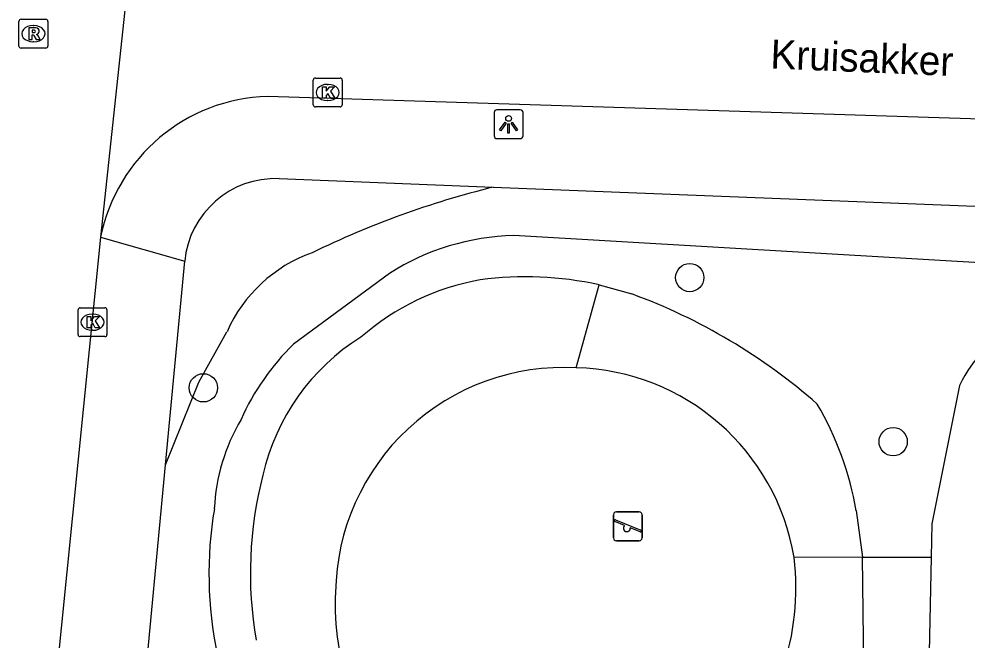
# Model space of a CAD drawing. Extents: x 161355 to 162026, y 386504 to 387459.
# Drawn here: x 161789.51 to 161822.27, y 386670.27 to 386691.74 of the extents above; entities that cross this region are included whole.
import ezdxf

# ---------------------------------------------------------------- set-up
doc = ezdxf.new("R2010")
doc.units = 0
for name, color, linetype in [('IMGEO_Boom', 7, 'Continuous'), ('IMGEO_Groenvoorziening', 7, 'Continuous'), ('IMGEO_Kolk', 7, 'Continuous'), ('IMGEO_Lichtpunt', 7, 'Continuous'), ('IMGEO_Openbare_ruimte_label', 7, 'Continuous'), ('IMGEO_Rijbaan_lokaal_open', 7, 'Continuous'), ('IMGEO_Rioolput', 7, 'Continuous'), ('IMGEO_Speelvoorziening', 7, 'Continuous'), ('IMGEO_Voetpad_open', 7, 'Continuous')]:
    doc.layers.add(name, color=color, linetype=linetype)

msp = doc.modelspace()

# ---------------------------------------------------------------- linework, layer by layer
at = {"layer": 'IMGEO_Boom'}
for centre in [(161812.691, 386682.799), (161795.883, 386678.989), (161819.719, 386677.127)]:
    msp.add_circle(centre, 0.489, dxfattribs=at)
at = {"layer": 'IMGEO_Groenvoorziening'}
for points in [[(161844.527, 386682.094), (161830.869, 386683.049), (161823.71, 386683.249), (161806.613, 386684.252)], [(161802.318, 386682.944), (161798.996, 386680.503)], [(161808.768, 386679.681), (161809.555, 386682.549)], [(161809.555, 386682.549), (161810.694, 386682.234)], [(161794.575, 386676.324), (161795.73, 386679.18), (161796.7, 386680.929)], [(161822.014, 386679.075), (161821.057, 386674.288), (161821.032, 386673.136)], [(161818.44, 386674.743), (161818.659, 386673.135)], [(161818.659, 386673.135), (161816.293, 386673.121)], [(161818.242, 386664.216), (161817.169, 386666.136), (161818.703, 386669.37), (161818.659, 386673.135)], [(161818.659, 386673.135), (161821.032, 386673.136)], [(161821.032, 386673.136), (161820.786, 386661.643), (161820.598, 386660.631)]]:
    msp.add_lwpolyline(points, dxfattribs=at)
for centre, radius, start, end in [((161813.57, 386654.997), 31.866, 103.9305, 115.9269), ((161806.809, 386675.902), 8.353, 91.3471, 122.5281), ((161801.34, 386678.877), 5.073, 109.6111, 156.1422), ((161807.029, 386671.17), 11.656, 77.4838, 97.7699), ((161806.915, 386674.383), 8.463, 99.9455, 131.2904), ((161803.601, 386663.018), 20.483, 48.8001, 69.7396), ((161825.889, 386677.26), 4.279, 113.6458, 154.9031), ((161805.019, 386674.39), 8.582, 134.5779, 155.9109), ((161805.349, 386674.297), 7.596, 121.9498, 167.2526), ((161808.334, 386671.809), 7.884, 86.8475, 179.125), ((161808.568, 386671.855), 7.828, 9.3036, 88.5352), ((161807.712, 386672.913), 10.883, 9.6798, 30.4585), ((161802.972, 386674.481), 6.718, 149.4749, 177.2017), ((161810.952, 386672.583), 13.445, 165.397, 189.903), ((161809.763, 386672.557), 13.687, 170.5283, 191.7045), ((161807.546, 386672.061), 8.811, 315.5422, 6.9094), ((161808.158, 386671.423), 7.724, 176.2445, 280.9606)]:
    msp.add_arc(centre, radius, start, end, dxfattribs=at)
at = {"layer": 'IMGEO_Kolk'}
for p, q in [((161799.679, 386688.772), (161799.679, 386689.624)), ((161799.754, 386689.698), (161800.606, 386689.698)), ((161800.68, 386689.624), (161800.68, 386688.772)), ((161800.167, 386689.478), (161800.192, 386689.478)), ((161800.606, 386688.698), (161799.754, 386688.698)), ((161800.19, 386688.918), (161800.165, 386688.918)), ((161791.552, 386680.832), (161791.552, 386681.684)), ((161791.627, 386681.758), (161792.479, 386681.758)), ((161792.04, 386681.538), (161792.065, 386681.538)), ((161792.553, 386681.684), (161792.553, 386680.832)), ((161792.063, 386680.978), (161792.038, 386680.978)), ((161792.479, 386680.758), (161791.627, 386680.758))]:
    msp.add_line(p, q, dxfattribs=at)
for points in [[(161799.679, 386688.772), (161799.679, 386689.624)], [(161799.754, 386689.698), (161800.606, 386689.698)], [(161800.68, 386689.624), (161800.68, 386688.772)], [(161800, 386689.398), (161800.123, 386689.398), (161800.123, 386689.247), (161800.253, 386689.398), (161800.417, 386689.398), (161800.271, 386689.247), (161800.424, 386688.998), (161800.272, 386688.998), (161800.187, 386689.162), (161800.123, 386689.095), (161800.123, 386688.998), (161800, 386688.998), (161800, 386689.398)], [(161800.606, 386688.698), (161799.754, 386688.698)], [(161791.552, 386680.832), (161791.552, 386681.684)], [(161791.627, 386681.758), (161792.479, 386681.758)], [(161791.873, 386681.458), (161791.996, 386681.458), (161791.996, 386681.307), (161792.126, 386681.458), (161792.29, 386681.458), (161792.144, 386681.307), (161792.297, 386681.058), (161792.145, 386681.058), (161792.06, 386681.222), (161791.996, 386681.155), (161791.996, 386681.058), (161791.873, 386681.058), (161791.873, 386681.458)], [(161792.553, 386681.684), (161792.553, 386680.832)], [(161792.479, 386680.758), (161791.627, 386680.758)]]:
    msp.add_lwpolyline(points, dxfattribs=at)
for centre, start, end in [((161799.756, 386689.622), 91.552, 178.448), ((161799.756, 386689.622), 91.552, 178.448), ((161800.604, 386689.622), 1.552, 88.448), ((161800.604, 386689.622), 1.552, 88.448), ((161799.756, 386688.774), 181.552, 268.448), ((161799.756, 386688.774), 181.552, 268.448), ((161800.604, 386688.774), 271.552, 358.448), ((161800.604, 386688.774), 271.552, 358.448), ((161791.629, 386681.682), 91.552, 178.448), ((161791.629, 386681.682), 91.552, 178.448), ((161792.477, 386681.682), 1.552, 88.448), ((161792.477, 386681.682), 1.552, 88.448), ((161791.629, 386680.834), 181.552, 268.448), ((161791.629, 386680.834), 181.552, 268.448), ((161792.477, 386680.834), 271.552, 358.448), ((161792.477, 386680.834), 271.552, 358.448)]:
    msp.add_arc(centre, 0.0765, start, end, dxfattribs=at)
for centre, major_axis, ratio, start_param, end_param in [((161800.166, 386689.198), (-0.387, 0.002), 0.722429, 4.712389, 7.853982), ((161800.191, 386689.198), (-0.39, 0.002), 0.717154, 1.570796, 4.712389), ((161792.039, 386681.258), (-0.387, 0.002), 0.722429, 4.712389, 7.853982), ((161792.064, 386681.258), (-0.39, 0.002), 0.717154, 1.570796, 4.712389)]:
    msp.add_ellipse(centre, major_axis=major_axis, ratio=ratio, start_param=start_param, end_param=end_param, dxfattribs=at)
at = {"layer": 'IMGEO_Lichtpunt'}
for p, q in [((161805.933, 386688.503), (161805.933, 386687.696)), ((161805.933, 386688.503), (161805.933, 386687.696)), ((161806.835, 386688.598), (161806.027, 386688.598)), ((161806.835, 386688.598), (161806.027, 386688.598)), ((161806.929, 386687.696), (161806.929, 386688.503)), ((161806.929, 386687.696), (161806.929, 386688.503)), ((161806.027, 386687.602), (161806.835, 386687.602)), ((161806.027, 386687.602), (161806.835, 386687.602))]:
    msp.add_line(p, q, dxfattribs=at)
for points in [[(161806.307, 386688.167), (161806.346, 386688.139), (161806.158, 386687.877), (161806.12, 386687.904), (161806.307, 386688.167)], [(161806.409, 386688.119), (161806.456, 386688.119), (161806.456, 386687.797), (161806.409, 386687.797), (161806.409, 386688.119)], [(161806.519, 386688.139), (161806.557, 386688.166), (161806.744, 386687.904), (161806.705, 386687.876), (161806.519, 386688.139)]]:
    msp.add_lwpolyline(points, dxfattribs=at)
msp.add_circle((161806.432, 386688.301), 0.0994, dxfattribs=at)
for centre, start, end in [((161806.027, 386688.503), 90, 180), ((161806.027, 386688.503), 90, 180), ((161806.835, 386688.503), 0, 90), ((161806.835, 386688.503), 0, 90), ((161806.027, 386687.696), 180, 270), ((161806.027, 386687.696), 180, 270), ((161806.835, 386687.696), 270, 0), ((161806.835, 386687.696), 270, 360)]:
    msp.add_arc(centre, 0.0946, start, end, dxfattribs=at)
at = {"layer": 'IMGEO_Rijbaan_lokaal_open'}
for points in [[(161794.13, 386700.862), (161794.081, 386700.543), (161792.334, 386684.195)], [(161847.557, 386687.271), (161823.113, 386688.258), (161798.109, 386689.06)], [(161792.334, 386684.195), (161789.606, 386657.165)]]:
    msp.add_lwpolyline(points, dxfattribs=at)
msp.add_arc((161798.273, 386683.005), 6.058, 91.5558, 168.6674, dxfattribs=at)
at = {"layer": 'IMGEO_Rioolput'}
for p, q in [((161789.511, 386690.804), (161789.511, 386691.656)), ((161789.586, 386691.73), (161790.438, 386691.73)), ((161790.512, 386691.656), (161790.512, 386690.804)), ((161789.999, 386691.51), (161790.024, 386691.51)), ((161790.022, 386690.95), (161789.997, 386690.95)), ((161790.438, 386690.73), (161789.586, 386690.73))]:
    msp.add_line(p, q, dxfattribs=at)
for points in [[(161789.511, 386690.804), (161789.511, 386691.656)], [(161789.586, 386691.73), (161790.438, 386691.73)], [(161790.512, 386691.656), (161790.512, 386690.804)], [(161790.1, 386691.428), (161789.848, 386691.43), (161789.848, 386691.03)], [(161790.026, 386691.349), (161789.972, 386691.349), (161789.972, 386691.268)], [(161789.972, 386691.268), (161790.024, 386691.268)], [(161789.848, 386691.03), (161789.972, 386691.03), (161789.972, 386691.192), (161789.983, 386691.192)], [(161790.03, 386691.163), (161790.101, 386691.03), (161790.241, 386691.03), (161790.176, 386691.156)], [(161790.438, 386690.73), (161789.586, 386690.73)]]:
    msp.add_lwpolyline(points, dxfattribs=at)
for centre, radius, start, end in [((161789.588, 386691.654), 0.0765, 91.552, 178.448), ((161789.588, 386691.654), 0.0765, 91.552, 178.448), ((161790.436, 386691.654), 0.0765, 1.552, 88.448), ((161790.436, 386691.654), 0.0765, 1.552, 88.448), ((161790.008, 386691.457), 0.19, 274.7715, 282.9687), ((161790.032, 386691.253), 0.0964, 77.0061, 93.1865), ((161790.046, 386691.31), 0.0378, 276.6634, 79.6772), ((161790.099, 386691.318), 0.109, 350.3612, 89.416), ((161790.097, 386691.318), 0.112, 277.5842, 350.9817), ((161789.982, 386691.139), 0.0533, 26.0293, 88.6989), ((161790.081, 386691.103), 0.108, 29.5134, 73.7905), ((161789.588, 386690.806), 0.0765, 181.552, 268.448), ((161789.588, 386690.806), 0.0765, 181.552, 268.448), ((161790.436, 386690.806), 0.0765, 271.552, 358.448), ((161790.436, 386690.806), 0.0765, 271.552, 358.448)]:
    msp.add_arc(centre, radius, start, end, dxfattribs=at)
for centre, major_axis, ratio, start_param, end_param in [((161789.998, 386691.23), (-0.387, 0.002), 0.722429, 4.712389, 7.853982), ((161790.023, 386691.23), (-0.39, 0.002), 0.717154, 1.570796, 4.712389)]:
    msp.add_ellipse(centre, major_axis=major_axis, ratio=ratio, start_param=start_param, end_param=end_param, dxfattribs=at)
at = {"layer": 'IMGEO_Speelvoorziening'}
for p, q in [((161810.055, 386673.801), (161810.055, 386674.601)), ((161810.055, 386674.601), (161810.055, 386673.801)), ((161810.155, 386674.701), (161810.945, 386674.701)), ((161810.945, 386674.701), (161810.155, 386674.701)), ((161811.045, 386674.601), (161811.045, 386673.801)), ((161811.045, 386673.801), (161811.045, 386674.601)), ((161810.438, 386674.229), (161810.099, 386674.366)), ((161810.124, 386674.426), (161811, 386674.073)), ((161810.976, 386674.013), (161810.636, 386674.15)), ((161810.945, 386673.701), (161810.155, 386673.701)), ((161810.155, 386673.701), (161810.945, 386673.701))]:
    msp.add_line(p, q, dxfattribs=at)
for centre, radius, start, end in [((161810.155, 386674.601), 0.1, 90, 180), ((161810.155, 386674.601), 0.1, 90, 180), ((161810.945, 386674.601), 0.1, 0, 90), ((161810.945, 386674.601), 0.1, 360, 90), ((161810.112, 386674.396), 0.0327, 68.078, 248.078), ((161810.517, 386674.139), 0.12, 130.9928, 5.1632), ((161810.988, 386674.043), 0.0327, 248.078, 68.078), ((161810.155, 386673.801), 0.1, 180, 270), ((161810.155, 386673.801), 0.1, 180, 270), ((161810.945, 386673.801), 0.1, 270, 0), ((161810.945, 386673.801), 0.1, 270, 0)]:
    msp.add_arc(centre, radius, start, end, dxfattribs=at)
at = {"layer": 'IMGEO_Voetpad_open'}
for points in [[(161798.5, 386686.219), (161805.898, 386685.926)], [(161805.898, 386685.926), (161847.67, 386684.273)], [(161792.334, 386684.195), (161795.239, 386683.365)], [(161794.575, 386676.324), (161795.239, 386683.365)], [(161793.779, 386667.892), (161794.575, 386676.324)]]:
    msp.add_lwpolyline(points, dxfattribs=at)
msp.add_arc((161798.377, 386683.069), 3.152, 87.7683, 174.616, dxfattribs=at)

# ---------------------------------------------------------------- texts
at = {"layer": 'IMGEO_Openbare_ruimte_label'}
msp.add_text('Kruisakker', height=1, rotation=357.6498, dxfattribs=at).set_placement((161815.464, 386690.028))

doc.saveas('drawing.dxf')
